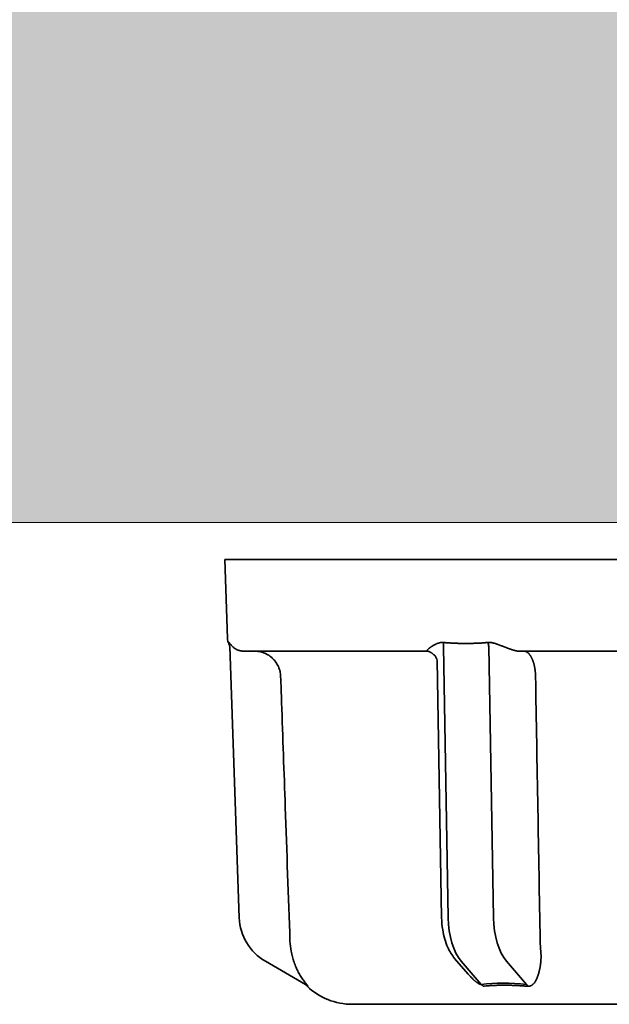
# Model space of a CAD drawing. Extents: x 3940905 to 4145695, y 925352 to 1109797.
# Tile 377 of 656: x 3983494 to 3983517, y 1102060 to 1102098. Entities that reach past the tile are written whole.
import ezdxf

# ---------------------------------------------------------------- set-up
doc = ezdxf.new("R2010")
doc.units = 0
doc.header["$LTSCALE"] = 750
doc.header["$MEASUREMENT"] = 0
for name, color, linetype, lineweight in [('CKD Equipments', 252, 'CONTINUOUS', 0), ('HATCH', 7, 'CONTINUOUS', 0), ('wall', 7, 'CONTINUOUS', 25)]:
    doc.layers.add(name, color=color, linetype=linetype, lineweight=lineweight)

msp = doc.modelspace()

# ---------------------------------------------------------------- hatches: boundary and pattern name
at = {"layer": 'HATCH'}
h = msp.add_hatch(color=8, dxfattribs=at)
h.dxf.hatch_style = 1
h.paths.add_polyline_path([(3989564.192, 1102308.435), (3976969.192, 1102308.435), (3976969.192, 1088263.435), (3976839.192, 1088263.435), (3976839.192, 1074300.435), (3977002.192, 1074300.435), (3977002.192, 1067776.415), (3977459.192, 1067776.415), (3977459.192, 1072350.435), (3977459.192, 1074463.435), (3977069.192, 1074463.435), (3977069.192, 1088033.463), (3977194.192, 1088033.434), (3977194.192, 1102078.435), (3989564.192, 1102078.435)])

# ---------------------------------------------------------------- linework, layer by layer
at = {"layer": 'CKD Equipments', "color": 7, "linetype": 'Continuous', "lineweight": 35}
for p, q in [((3983538.557, 1102077.016, 1431.4), (3983502.057, 1102077.016, 1431.4)), ((3983502.163, 1102073.999, 1431.4), (3983502.057, 1102077.016, 1431.4)), ((3983502.207, 1102073.81, 1431.4), (3983502.218, 1102073.847, 1431.4)), ((3983502.248, 1102073.695, 1431.4), (3983502.611, 1102063.324, 1431.4)), ((3983502.776, 1102073.516, 1431.4), (3983509.81, 1102073.516, 1431.4)), ((3983510.593, 1102063.324, 1431.4), (3983510.412, 1102073.695, 1431.4)), ((3983512.144, 1102073.695, 1431.4), (3983512.325, 1102063.324, 1431.4)), ((3983513.274, 1102073.516, 1431.4), (3983527.341, 1102073.516, 1431.4)), ((3983510.171, 1102073.163, 1431.4), (3983510.343, 1102063.333, 1431.4)), ((3983503.609, 1102061.662, 1431.4), (3983505.14, 1102060.778, 1431.4)), ((3983510.839, 1102061.768, 1431.4), (3983511.362, 1102061.164, 1431.4)), ((3983511.858, 1102060.778, 1431.4), (3983511.092, 1102061.662, 1431.4)), ((3983512.824, 1102061.662, 1431.4), (3983513.59, 1102060.778, 1431.4)), ((3983505.214, 1102060.718, 1431.4), (3983505.162, 1102060.747, 1431.4)), ((3983520.307, 1102060.016, 1431.4), (3983506.928, 1102060.016, 1431.4))]:
    msp.add_line(p, q, dxfattribs=at)
for centre, radius, start, end in [((3983502.662, 1102074.016, 1431.4), 0.5, 182, 204.2309), ((3983504.609, 1102063.394, 1431.4), 2, 182, 240), ((3983506.928, 1102062.516, 1431.4), 2.5, 226.4161, 270)]:
    msp.add_arc(centre, radius, start, end, dxfattribs=at)
for centre, major_axis, ratio, start_param, end_param in [((3983501.751, 1102073.605, 1431.4), (0.5, 0.017), 1, 6.264222, 6.674122), ((3983511.592, 1102063.394, 1431.4), (0, -2), 0.5, 4.747296, 5.759587), ((3983513.324, 1102063.394, 1431.4), (0, 2), 0.5, 1.605703, 2.617994), ((3983504.89, 1102060.345, 1431.4), (0.25, 0.433), 0.982349, 6.042057, 6.283185), ((3983515.066, 1102058.074, 1431.4), (-5.284, 1.525), 0.433013, 5.117554, 5.483229), ((3983511.733, 1102060.345, 1431.4), (-0.06, 0.496), 0.631469, 5.449559, 5.690691), ((3983513.465, 1102060.345, 1431.4), (0.05, 0.498), 0.350879, 5.561487, 5.802334)]:
    msp.add_ellipse(centre, major_axis=major_axis, ratio=ratio, start_param=start_param, end_param=end_param, dxfattribs=at)
for points, knots in [([(3983502.218, 1102073.847, 1431.4), (3983502.219, 1102073.849, 1431.4), (3983502.22, 1102073.85, 1431.4), (3983502.224, 1102073.848, 1431.4), (3983502.227, 1102073.845, 1431.4), (3983502.233, 1102073.836, 1431.4), (3983502.237, 1102073.831, 1431.4), (3983502.246, 1102073.818, 1431.4), (3983502.251, 1102073.811, 1431.4), (3983502.262, 1102073.795, 1431.4), (3983502.268, 1102073.786, 1431.4), (3983502.282, 1102073.769, 1431.4), (3983502.289, 1102073.759, 1431.4), (3983502.312, 1102073.732, 1431.4), (3983502.33, 1102073.712, 1431.4), (3983502.361, 1102073.683, 1431.4), (3983502.372, 1102073.673, 1431.4), (3983502.395, 1102073.654, 1431.4), (3983502.408, 1102073.645, 1431.4), (3983502.434, 1102073.626, 1431.4), (3983502.448, 1102073.617, 1431.4), (3983502.47, 1102073.603, 1431.4), (3983502.478, 1102073.599, 1431.4), (3983502.494, 1102073.59, 1431.4), (3983502.502, 1102073.586, 1431.4), (3983502.528, 1102073.573, 1431.4), (3983502.545, 1102073.565, 1431.4), (3983502.584, 1102073.55, 1431.4), (3983502.604, 1102073.543, 1431.4), (3983502.637, 1102073.534, 1431.4), (3983502.649, 1102073.531, 1431.4), (3983502.673, 1102073.526, 1431.4), (3983502.685, 1102073.524, 1431.4), (3983502.71, 1102073.52, 1431.4), (3983502.722, 1102073.519, 1431.4), (3983502.749, 1102073.517, 1431.4), (3983502.762, 1102073.516, 1431.4), (3983502.776, 1102073.516, 1431.4)], [0, 0, 0, 0, 0.0625, 0.0625, 0.125, 0.125, 0.1875, 0.1875, 0.25, 0.25, 0.3125, 0.3125, 0.375, 0.375, 0.5, 0.5, 0.5625, 0.5625, 0.625, 0.625, 0.6875, 0.6875, 0.71875, 0.71875, 0.75, 0.75, 0.8125, 0.8125, 0.875, 0.875, 0.90625, 0.90625, 0.9375, 0.9375, 0.96875, 0.96875, 1, 1, 1, 1]), ([(3983503.193, 1102073.516, 1431.4), (3983503.225, 1102073.516, 1431.4), (3983503.258, 1102073.515, 1431.4), (3983503.321, 1102073.509, 1431.4), (3983503.353, 1102073.504, 1431.4), (3983503.447, 1102073.486, 1431.4), (3983503.508, 1102073.468, 1431.4), (3983503.582, 1102073.438, 1431.4), (3983503.597, 1102073.431, 1431.4), (3983503.626, 1102073.418, 1431.4), (3983503.669, 1102073.397, 1431.4), (3983503.738, 1102073.357, 1431.4), (3983503.789, 1102073.32, 1431.4), (3983503.827, 1102073.29, 1431.4), (3983503.839, 1102073.28, 1431.4), (3983503.863, 1102073.259, 1431.4), (3983503.875, 1102073.248, 1431.4), (3983503.91, 1102073.214, 1431.4), (3983503.932, 1102073.191, 1431.4), (3983503.963, 1102073.154, 1431.4), (3983503.974, 1102073.142, 1431.4), (3983503.993, 1102073.116, 1431.4), (3983504.003, 1102073.103, 1431.4), (3983504.049, 1102073.038, 1431.4), (3983504.08, 1102072.982, 1431.4), (3983504.119, 1102072.895, 1431.4), (3983504.131, 1102072.865, 1431.4), (3983504.146, 1102072.819, 1431.4), (3983504.151, 1102072.804, 1431.4), (3983504.16, 1102072.773, 1431.4), (3983504.164, 1102072.757, 1431.4), (3983504.182, 1102072.679, 1431.4), (3983504.19, 1102072.616, 1431.4), (3983504.192, 1102072.551, 1431.4)], [0, 0, 0, 0, 0.0625, 0.0625, 0.125, 0.125, 0.25, 0.25, 0.28125, 0.28125, 0.3125, 0.375, 0.4375, 0.4375, 0.46875, 0.46875, 0.5, 0.5, 0.5625, 0.5625, 0.59375, 0.59375, 0.625, 0.625, 0.75, 0.75, 0.8125, 0.8125, 0.84375, 0.84375, 0.875, 0.875, 1, 1, 1, 1]), ([(3983509.81, 1102073.516, 1431.4), (3983509.809, 1102073.516, 1431.4), (3983509.807, 1102073.516, 1431.4), (3983509.804, 1102073.517, 1431.4), (3983509.801, 1102073.517, 1431.4), (3983509.798, 1102073.517, 1431.4), (3983509.796, 1102073.518, 1431.4), (3983509.794, 1102073.519, 1431.4), (3983509.792, 1102073.519, 1431.4), (3983509.79, 1102073.52, 1431.4), (3983509.789, 1102073.521, 1431.4), (3983509.788, 1102073.522, 1431.4), (3983509.786, 1102073.524, 1431.4), (3983509.786, 1102073.525, 1431.4), (3983509.785, 1102073.527, 1431.4), (3983509.784, 1102073.528, 1431.4), (3983509.784, 1102073.53, 1431.4), (3983509.784, 1102073.532, 1431.4), (3983509.784, 1102073.534, 1431.4), (3983509.785, 1102073.536, 1431.4), (3983509.785, 1102073.538, 1431.4), (3983509.786, 1102073.541, 1431.4), (3983509.787, 1102073.543, 1431.4), (3983509.789, 1102073.546, 1431.4), (3983509.79, 1102073.549, 1431.4), (3983509.792, 1102073.552, 1431.4), (3983509.794, 1102073.555, 1431.4), (3983509.797, 1102073.559, 1431.4), (3983509.802, 1102073.566, 1431.4), (3983509.809, 1102073.574, 1431.4), (3983509.817, 1102073.582, 1431.4), (3983509.826, 1102073.591, 1431.4), (3983509.837, 1102073.601, 1431.4), (3983509.848, 1102073.611, 1431.4), (3983509.861, 1102073.622, 1431.4), (3983509.875, 1102073.633, 1431.4), (3983509.89, 1102073.645, 1431.4), (3983509.901, 1102073.653, 1431.4), (3983509.907, 1102073.657, 1431.4)], [0, 0, 0, 0, 0.014378, 0.028902, 0.043586, 0.058442, 0.073484, 0.088723, 0.104172, 0.11984, 0.13574, 0.151881, 0.168274, 0.184928, 0.201853, 0.219056, 0.236547, 0.254333, 0.272422, 0.290821, 0.309537, 0.328577, 0.347948, 0.367654, 0.387703, 0.408098, 0.428847, 0.449953, 0.497402, 0.546428, 0.597075, 0.649384, 0.703393, 0.759133, 0.816637, 0.875933, 0.937046, 1, 1, 1, 1]), ([(3983509.907, 1102073.657, 1431.4), (3983509.91, 1102073.659, 1431.4), (3983509.917, 1102073.664, 1431.4), (3983509.926, 1102073.671, 1431.4), (3983509.937, 1102073.678, 1431.4), (3983509.947, 1102073.684, 1431.4), (3983509.957, 1102073.691, 1431.4), (3983509.968, 1102073.698, 1431.4), (3983509.979, 1102073.705, 1431.4), (3983509.99, 1102073.712, 1431.4), (3983510.001, 1102073.719, 1431.4), (3983510.012, 1102073.726, 1431.4), (3983510.024, 1102073.733, 1431.4), (3983510.036, 1102073.739, 1431.4), (3983510.048, 1102073.746, 1431.4), (3983510.06, 1102073.753, 1431.4), (3983510.072, 1102073.759, 1431.4), (3983510.084, 1102073.766, 1431.4), (3983510.097, 1102073.772, 1431.4), (3983510.117, 1102073.782, 1431.4), (3983510.144, 1102073.795, 1431.4), (3983510.178, 1102073.809, 1431.4), (3983510.212, 1102073.821, 1431.4), (3983510.242, 1102073.83, 1431.4), (3983510.266, 1102073.836, 1431.4), (3983510.285, 1102073.841, 1431.4), (3983510.304, 1102073.844, 1431.4), (3983510.323, 1102073.846, 1431.4), (3983510.342, 1102073.848, 1431.4), (3983510.361, 1102073.849, 1431.4), (3983510.38, 1102073.849, 1431.4), (3983510.4, 1102073.848, 1431.4), (3983510.412, 1102073.847, 1431.4), (3983510.419, 1102073.847, 1431.4)], [0, 0, 0, 0, 0.025956, 0.051873, 0.077753, 0.103598, 0.129409, 0.155187, 0.180935, 0.206654, 0.232345, 0.258011, 0.283653, 0.309272, 0.334871, 0.36045, 0.386012, 0.411559, 0.437091, 0.462612, 0.530774, 0.596037, 0.65848, 0.718196, 0.751132, 0.783577, 0.815565, 0.847131, 0.878313, 0.90915, 0.939682, 0.969951, 1, 1, 1, 1]), ([(3983510.419, 1102073.847, 1431.4), (3983510.432, 1102073.845, 1431.4), (3983510.458, 1102073.843, 1431.4), (3983510.498, 1102073.839, 1431.4), (3983510.539, 1102073.836, 1431.4), (3983510.58, 1102073.833, 1431.4), (3983510.622, 1102073.83, 1431.4), (3983510.664, 1102073.827, 1431.4), (3983510.706, 1102073.825, 1431.4), (3983510.749, 1102073.822, 1431.4), (3983510.793, 1102073.82, 1431.4), (3983510.837, 1102073.818, 1431.4), (3983510.882, 1102073.817, 1431.4), (3983510.927, 1102073.815, 1431.4), (3983510.972, 1102073.814, 1431.4), (3983511.019, 1102073.813, 1431.4), (3983511.065, 1102073.812, 1431.4), (3983511.112, 1102073.811, 1431.4), (3983511.16, 1102073.811, 1431.4), (3983511.208, 1102073.81, 1431.4), (3983511.269, 1102073.81, 1431.4), (3983511.341, 1102073.811, 1431.4), (3983511.424, 1102073.811, 1431.4), (3983511.505, 1102073.813, 1431.4), (3983511.585, 1102073.815, 1431.4), (3983511.664, 1102073.818, 1431.4), (3983511.741, 1102073.821, 1431.4), (3983511.817, 1102073.825, 1431.4), (3983511.891, 1102073.829, 1431.4), (3983511.964, 1102073.834, 1431.4), (3983512.036, 1102073.84, 1431.4), (3983512.084, 1102073.845, 1431.4), (3983512.107, 1102073.847, 1431.4)], [0, 0, 0, 0, 0.023767, 0.047813, 0.072139, 0.096746, 0.121634, 0.146804, 0.172257, 0.197993, 0.224014, 0.25032, 0.276911, 0.303788, 0.330952, 0.358404, 0.386144, 0.414172, 0.44249, 0.471098, 0.499996, 0.549727, 0.598592, 0.646596, 0.693742, 0.740031, 0.785469, 0.830058, 0.873802, 0.916704, 0.958769, 1, 1, 1, 1]), ([(3983512.107, 1102073.847, 1431.4), (3983512.11, 1102073.847, 1431.4), (3983512.117, 1102073.848, 1431.4), (3983512.128, 1102073.848, 1431.4), (3983512.139, 1102073.849, 1431.4), (3983512.149, 1102073.849, 1431.4), (3983512.16, 1102073.849, 1431.4), (3983512.171, 1102073.849, 1431.4), (3983512.182, 1102073.848, 1431.4), (3983512.193, 1102073.848, 1431.4), (3983512.204, 1102073.847, 1431.4), (3983512.216, 1102073.846, 1431.4), (3983512.227, 1102073.844, 1431.4), (3983512.239, 1102073.843, 1431.4), (3983512.25, 1102073.841, 1431.4), (3983512.262, 1102073.839, 1431.4), (3983512.274, 1102073.837, 1431.4), (3983512.285, 1102073.834, 1431.4), (3983512.307, 1102073.829, 1431.4), (3983512.339, 1102073.821, 1431.4), (3983512.381, 1102073.809, 1431.4), (3983512.426, 1102073.795, 1431.4), (3983512.467, 1102073.78, 1431.4), (3983512.504, 1102073.767, 1431.4), (3983512.535, 1102073.755, 1431.4), (3983512.567, 1102073.743, 1431.4), (3983512.599, 1102073.731, 1431.4), (3983512.631, 1102073.719, 1431.4), (3983512.663, 1102073.707, 1431.4), (3983512.695, 1102073.694, 1431.4), (3983512.728, 1102073.682, 1431.4), (3983512.76, 1102073.669, 1431.4), (3983512.782, 1102073.661, 1431.4), (3983512.793, 1102073.657, 1431.4)], [0, 0, 0, 0, 0.015878, 0.031814, 0.047812, 0.06388, 0.080024, 0.096249, 0.112563, 0.128971, 0.145479, 0.162093, 0.178818, 0.19566, 0.212625, 0.229717, 0.246942, 0.264306, 0.281812, 0.341486, 0.403922, 0.469212, 0.537436, 0.583365, 0.629342, 0.675374, 0.721474, 0.767649, 0.81391, 0.860266, 0.906726, 0.953301, 1, 1, 1, 1]), ([(3983512.793, 1102073.657, 1431.4), (3983512.799, 1102073.655, 1431.4), (3983512.81, 1102073.65, 1431.4), (3983512.827, 1102073.644, 1431.4), (3983512.843, 1102073.638, 1431.4), (3983512.86, 1102073.632, 1431.4), (3983512.876, 1102073.626, 1431.4), (3983512.892, 1102073.62, 1431.4), (3983512.907, 1102073.614, 1431.4), (3983512.923, 1102073.609, 1431.4), (3983512.938, 1102073.603, 1431.4), (3983512.953, 1102073.598, 1431.4), (3983512.967, 1102073.593, 1431.4), (3983512.982, 1102073.588, 1431.4), (3983512.996, 1102073.583, 1431.4), (3983513.009, 1102073.579, 1431.4), (3983513.023, 1102073.574, 1431.4), (3983513.036, 1102073.57, 1431.4), (3983513.049, 1102073.566, 1431.4), (3983513.062, 1102073.562, 1431.4), (3983513.077, 1102073.557, 1431.4), (3983513.094, 1102073.552, 1431.4), (3983513.112, 1102073.547, 1431.4), (3983513.13, 1102073.542, 1431.4), (3983513.147, 1102073.537, 1431.4), (3983513.164, 1102073.533, 1431.4), (3983513.179, 1102073.53, 1431.4), (3983513.194, 1102073.527, 1431.4), (3983513.208, 1102073.524, 1431.4), (3983513.221, 1102073.522, 1431.4), (3983513.233, 1102073.52, 1431.4), (3983513.244, 1102073.518, 1431.4), (3983513.255, 1102073.517, 1431.4), (3983513.265, 1102073.517, 1431.4), (3983513.271, 1102073.516, 1431.4), (3983513.274, 1102073.516, 1431.4)], [0, 0, 0, 0, 0.033366, 0.06622, 0.098563, 0.130401, 0.161736, 0.192573, 0.222914, 0.252765, 0.282129, 0.311011, 0.339415, 0.367347, 0.394812, 0.421815, 0.448361, 0.474458, 0.50011, 0.525325, 0.550109, 0.589003, 0.62668, 0.663174, 0.698524, 0.732768, 0.765952, 0.798124, 0.829336, 0.859645, 0.889114, 0.917809, 0.945803, 0.973173, 1, 1, 1, 1]), ([(3983513.482, 1102073.516, 1431.4), (3983513.487, 1102073.516, 1431.4), (3983513.496, 1102073.516, 1431.4), (3983513.51, 1102073.515, 1431.4), (3983513.523, 1102073.512, 1431.4), (3983513.536, 1102073.509, 1431.4), (3983513.549, 1102073.505, 1431.4), (3983513.562, 1102073.5, 1431.4), (3983513.575, 1102073.495, 1431.4), (3983513.588, 1102073.488, 1431.4), (3983513.6, 1102073.481, 1431.4), (3983513.612, 1102073.473, 1431.4), (3983513.624, 1102073.465, 1431.4), (3983513.636, 1102073.456, 1431.4), (3983513.648, 1102073.446, 1431.4), (3983513.659, 1102073.435, 1431.4), (3983513.67, 1102073.424, 1431.4), (3983513.681, 1102073.412, 1431.4), (3983513.692, 1102073.4, 1431.4), (3983513.702, 1102073.387, 1431.4), (3983513.712, 1102073.374, 1431.4), (3983513.722, 1102073.36, 1431.4), (3983513.732, 1102073.345, 1431.4), (3983513.742, 1102073.331, 1431.4), (3983513.751, 1102073.316, 1431.4), (3983513.76, 1102073.3, 1431.4), (3983513.768, 1102073.284, 1431.4), (3983513.777, 1102073.268, 1431.4), (3983513.785, 1102073.251, 1431.4), (3983513.793, 1102073.235, 1431.4), (3983513.801, 1102073.217, 1431.4), (3983513.808, 1102073.2, 1431.4), (3983513.815, 1102073.183, 1431.4), (3983513.822, 1102073.165, 1431.4), (3983513.829, 1102073.147, 1431.4), (3983513.835, 1102073.129, 1431.4), (3983513.842, 1102073.11, 1431.4), (3983513.848, 1102073.092, 1431.4), (3983513.853, 1102073.073, 1431.4), (3983513.859, 1102073.055, 1431.4), (3983513.864, 1102073.036, 1431.4), (3983513.869, 1102073.017, 1431.4), (3983513.874, 1102072.998, 1431.4), (3983513.878, 1102072.98, 1431.4), (3983513.883, 1102072.961, 1431.4), (3983513.887, 1102072.942, 1431.4), (3983513.891, 1102072.923, 1431.4), (3983513.895, 1102072.904, 1431.4), (3983513.898, 1102072.885, 1431.4), (3983513.901, 1102072.867, 1431.4), (3983513.904, 1102072.848, 1431.4), (3983513.907, 1102072.83, 1431.4), (3983513.91, 1102072.811, 1431.4), (3983513.913, 1102072.793, 1431.4), (3983513.915, 1102072.774, 1431.4), (3983513.917, 1102072.756, 1431.4), (3983513.919, 1102072.738, 1431.4), (3983513.921, 1102072.72, 1431.4), (3983513.922, 1102072.703, 1431.4), (3983513.924, 1102072.685, 1431.4), (3983513.925, 1102072.668, 1431.4), (3983513.926, 1102072.651, 1431.4), (3983513.927, 1102072.634, 1431.4), (3983513.928, 1102072.617, 1431.4), (3983513.929, 1102072.6, 1431.4), (3983513.929, 1102072.584, 1431.4), (3983513.93, 1102072.567, 1431.4), (3983513.93, 1102072.557, 1431.4), (3983513.93, 1102072.551, 1431.4)], [0, 0, 0, 0, 0.019871, 0.039597, 0.059177, 0.078612, 0.097901, 0.117045, 0.136044, 0.154897, 0.173605, 0.192167, 0.210585, 0.228856, 0.246983, 0.264964, 0.2828, 0.30049, 0.318036, 0.335436, 0.35269, 0.3698, 0.386764, 0.403583, 0.420257, 0.436785, 0.453169, 0.469407, 0.4855, 0.501447, 0.51725, 0.532907, 0.54842, 0.563787, 0.579009, 0.594086, 0.609018, 0.623804, 0.638446, 0.652943, 0.667294, 0.681501, 0.695562, 0.709479, 0.72325, 0.736876, 0.750358, 0.763694, 0.776886, 0.789932, 0.802834, 0.815591, 0.828202, 0.840669, 0.852991, 0.865168, 0.8772, 0.889088, 0.90083, 0.912428, 0.923881, 0.93519, 0.946353, 0.957372, 0.968246, 0.978975, 0.98956, 1, 1, 1, 1]), ([(3983510.032, 1102073.388, 1431.4), (3983510.044, 1102073.38, 1431.4), (3983510.092, 1102073.346, 1431.4), (3983510.142, 1102073.263, 1431.4), (3983510.166, 1102073.197, 1431.4), (3983510.171, 1102073.163, 1431.4)], [0, 0, 0, 0, 0.144977, 0.591786, 1, 1, 1, 1]), ([(3983504.192, 1102072.551, 1431.4), (3983504.204, 1102072.218, 1431.4), (3983504.216, 1102071.885, 1431.4), (3983504.274, 1102070.219, 1431.4), (3983504.321, 1102068.887, 1431.4), (3983504.428, 1102065.846, 1431.4), (3983504.488, 1102064.138, 1431.4), (3983504.548, 1102062.429, 1431.4)], [0, 0, 0, 0, 0.098732, 0.098732, 0.493661, 0.493661, 1, 1, 1, 1]), ([(3983510.343, 1102063.333, 1431.4), (3983510.346, 1102063.169, 1431.4), (3983510.381, 1102062.769, 1431.4), (3983510.537, 1102062.208, 1431.4), (3983510.735, 1102061.893, 1431.4), (3983510.839, 1102061.768, 1431.4)], [0, 0, 0, 0, 0.264117, 0.673855, 1, 1, 1, 1]), ([(3983504.592, 1102062.048, 1431.4), (3983504.606, 1102061.974, 1431.4), (3983504.622, 1102061.902, 1431.4), (3983504.651, 1102061.795, 1431.4), (3983504.661, 1102061.76, 1431.4), (3983504.677, 1102061.708, 1431.4), (3983504.682, 1102061.69, 1431.4), (3983504.694, 1102061.656, 1431.4), (3983504.699, 1102061.639, 1431.4), (3983504.729, 1102061.555, 1431.4), (3983504.754, 1102061.491, 1431.4), (3983504.808, 1102061.366, 1431.4), (3983504.837, 1102061.306, 1431.4), (3983504.882, 1102061.219, 1431.4), (3983504.898, 1102061.19, 1431.4), (3983504.93, 1102061.135, 1431.4), (3983504.946, 1102061.108, 1431.4), (3983504.978, 1102061.056, 1431.4), (3983504.995, 1102061.03, 1431.4), (3983505.028, 1102060.981, 1431.4), (3983505.045, 1102060.957, 1431.4), (3983505.078, 1102060.911, 1431.4), (3983505.095, 1102060.889, 1431.4), (3983505.12, 1102060.857, 1431.4), (3983505.128, 1102060.846, 1431.4), (3983505.144, 1102060.826, 1431.4), (3983505.152, 1102060.816, 1431.4), (3983505.168, 1102060.797, 1431.4), (3983505.175, 1102060.788, 1431.4), (3983505.189, 1102060.771, 1431.4), (3983505.196, 1102060.762, 1431.4), (3983505.209, 1102060.747, 1431.4), (3983505.215, 1102060.74, 1431.4), (3983505.225, 1102060.728, 1431.4), (3983505.229, 1102060.722, 1431.4), (3983505.232, 1102060.718, 1431.4)], [0, 0, 0, 0, 0.125, 0.125, 0.1875, 0.1875, 0.21875, 0.21875, 0.25, 0.25, 0.375, 0.375, 0.5, 0.5, 0.5625, 0.5625, 0.625, 0.625, 0.6875, 0.6875, 0.75, 0.75, 0.8125, 0.8125, 0.84375, 0.84375, 0.875, 0.875, 0.90625, 0.90625, 0.9375, 0.9375, 0.96875, 0.96875, 1, 1, 1, 1]), ([(3983514.129, 1102062.048, 1431.4), (3983514.13, 1102062.042, 1431.4), (3983514.131, 1102062.03, 1431.4), (3983514.133, 1102062.013, 1431.4), (3983514.134, 1102061.996, 1431.4), (3983514.135, 1102061.979, 1431.4), (3983514.136, 1102061.962, 1431.4), (3983514.137, 1102061.945, 1431.4), (3983514.138, 1102061.928, 1431.4), (3983514.139, 1102061.911, 1431.4), (3983514.139, 1102061.893, 1431.4), (3983514.139, 1102061.876, 1431.4), (3983514.14, 1102061.859, 1431.4), (3983514.14, 1102061.842, 1431.4), (3983514.14, 1102061.825, 1431.4), (3983514.14, 1102061.808, 1431.4), (3983514.139, 1102061.79, 1431.4), (3983514.139, 1102061.773, 1431.4), (3983514.138, 1102061.756, 1431.4), (3983514.137, 1102061.739, 1431.4), (3983514.137, 1102061.722, 1431.4), (3983514.136, 1102061.705, 1431.4), (3983514.134, 1102061.687, 1431.4), (3983514.133, 1102061.67, 1431.4), (3983514.132, 1102061.653, 1431.4), (3983514.13, 1102061.636, 1431.4), (3983514.129, 1102061.619, 1431.4), (3983514.127, 1102061.602, 1431.4), (3983514.125, 1102061.585, 1431.4), (3983514.123, 1102061.568, 1431.4), (3983514.121, 1102061.551, 1431.4), (3983514.118, 1102061.533, 1431.4), (3983514.116, 1102061.516, 1431.4), (3983514.113, 1102061.499, 1431.4), (3983514.111, 1102061.482, 1431.4), (3983514.108, 1102061.466, 1431.4), (3983514.105, 1102061.449, 1431.4), (3983514.102, 1102061.432, 1431.4), (3983514.099, 1102061.415, 1431.4), (3983514.095, 1102061.398, 1431.4), (3983514.092, 1102061.381, 1431.4), (3983514.088, 1102061.364, 1431.4), (3983514.085, 1102061.348, 1431.4), (3983514.081, 1102061.331, 1431.4), (3983514.077, 1102061.314, 1431.4), (3983514.073, 1102061.298, 1431.4), (3983514.069, 1102061.281, 1431.4), (3983514.061, 1102061.251, 1431.4), (3983514.05, 1102061.21, 1431.4), (3983514.035, 1102061.158, 1431.4), (3983514.019, 1102061.11, 1431.4), (3983514.003, 1102061.065, 1431.4), (3983513.987, 1102061.022, 1431.4), (3983513.97, 1102060.982, 1431.4), (3983513.952, 1102060.945, 1431.4), (3983513.933, 1102060.909, 1431.4), (3983513.912, 1102060.875, 1431.4), (3983513.889, 1102060.843, 1431.4), (3983513.87, 1102060.819, 1431.4), (3983513.854, 1102060.802, 1431.4), (3983513.843, 1102060.791, 1431.4), (3983513.831, 1102060.78, 1431.4), (3983513.82, 1102060.77, 1431.4), (3983513.809, 1102060.761, 1431.4), (3983513.798, 1102060.752, 1431.4), (3983513.786, 1102060.745, 1431.4), (3983513.775, 1102060.738, 1431.4), (3983513.764, 1102060.732, 1431.4), (3983513.753, 1102060.727, 1431.4), (3983513.741, 1102060.722, 1431.4), (3983513.734, 1102060.719, 1431.4), (3983513.73, 1102060.718, 1431.4)], [0, 0, 0, 0, 0.009756, 0.019532, 0.029328, 0.039147, 0.04899, 0.058857, 0.068751, 0.078673, 0.088624, 0.098605, 0.108618, 0.118664, 0.128744, 0.138859, 0.149011, 0.159201, 0.16943, 0.179699, 0.19001, 0.200363, 0.21076, 0.221202, 0.231689, 0.242224, 0.252806, 0.263438, 0.274119, 0.284852, 0.295637, 0.306475, 0.317366, 0.328313, 0.339315, 0.350374, 0.36149, 0.372665, 0.383899, 0.395192, 0.406547, 0.417963, 0.429441, 0.440983, 0.452588, 0.464257, 0.475992, 0.487792, 0.527433, 0.565751, 0.602765, 0.638498, 0.672973, 0.706218, 0.738263, 0.771627, 0.80405, 0.835594, 0.866327, 0.880145, 0.893441, 0.906222, 0.918496, 0.930275, 0.941569, 0.952391, 0.962755, 0.972678, 0.982179, 0.991278, 1, 1, 1, 1]), ([(3983511.362, 1102061.165, 1431.4), (3983511.37, 1102061.156, 1431.4), (3983511.389, 1102061.133, 1431.4), (3983511.422, 1102061.097, 1431.4), (3983511.46, 1102061.056, 1431.4), (3983511.498, 1102061.018, 1431.4), (3983511.533, 1102060.984, 1431.4), (3983511.563, 1102060.956, 1431.4), (3983511.589, 1102060.933, 1431.4), (3983511.612, 1102060.913, 1431.4), (3983511.635, 1102060.894, 1431.4), (3983511.657, 1102060.876, 1431.4), (3983511.678, 1102060.86, 1431.4), (3983511.699, 1102060.845, 1431.4), (3983511.714, 1102060.834, 1431.4), (3983511.725, 1102060.827, 1431.4), (3983511.731, 1102060.823, 1431.4), (3983511.737, 1102060.819, 1431.4), (3983511.743, 1102060.815, 1431.4), (3983511.748, 1102060.812, 1431.4), (3983511.754, 1102060.809, 1431.4), (3983511.759, 1102060.806, 1431.4), (3983511.765, 1102060.803, 1431.4), (3983511.77, 1102060.8, 1431.4), (3983511.775, 1102060.797, 1431.4), (3983511.78, 1102060.795, 1431.4), (3983511.785, 1102060.792, 1431.4), (3983511.79, 1102060.79, 1431.4), (3983511.795, 1102060.788, 1431.4), (3983511.799, 1102060.786, 1431.4), (3983511.804, 1102060.785, 1431.4), (3983511.808, 1102060.783, 1431.4), (3983511.812, 1102060.782, 1431.4), (3983511.817, 1102060.781, 1431.4), (3983511.821, 1102060.78, 1431.4), (3983511.825, 1102060.779, 1431.4), (3983511.828, 1102060.778, 1431.4), (3983511.832, 1102060.777, 1431.4), (3983511.836, 1102060.777, 1431.4), (3983511.839, 1102060.777, 1431.4), (3983511.843, 1102060.777, 1431.4), (3983511.846, 1102060.777, 1431.4), (3983511.849, 1102060.777, 1431.4), (3983511.852, 1102060.777, 1431.4), (3983511.855, 1102060.778, 1431.4), (3983511.857, 1102060.778, 1431.4), (3983511.858, 1102060.778, 1431.4)], [0, 0, 0, 0, 0.058733, 0.141346, 0.237466, 0.323668, 0.399963, 0.466367, 0.51678, 0.564767, 0.610342, 0.653522, 0.694326, 0.732778, 0.768904, 0.779883, 0.790551, 0.800912, 0.810968, 0.820725, 0.830188, 0.839361, 0.848251, 0.856863, 0.865204, 0.873282, 0.881106, 0.888684, 0.896026, 0.903144, 0.91005, 0.916756, 0.923279, 0.929632, 0.935834, 0.941904, 0.947859, 0.953722, 0.959514, 0.965257, 0.970975, 0.976691, 0.982429, 0.988211, 0.994061, 1, 1, 1, 1]), ([(3983505.232, 1102060.718, 1431.4), (3983505.233, 1102060.717, 1431.4), (3983505.234, 1102060.716, 1431.4), (3983505.235, 1102060.714, 1431.4), (3983505.236, 1102060.712, 1431.4), (3983505.237, 1102060.711, 1431.4), (3983505.238, 1102060.709, 1431.4), (3983505.238, 1102060.708, 1431.4), (3983505.239, 1102060.707, 1431.4), (3983505.239, 1102060.707, 1431.4), (3983505.238, 1102060.706, 1431.4), (3983505.238, 1102060.706, 1431.4), (3983505.237, 1102060.706, 1431.4), (3983505.237, 1102060.706, 1431.4), (3983505.236, 1102060.707, 1431.4), (3983505.235, 1102060.707, 1431.4), (3983505.234, 1102060.707, 1431.4)], [0, 0, 0, 0, 0.075461, 0.150017, 0.223732, 0.296675, 0.368917, 0.440529, 0.511586, 0.582165, 0.652342, 0.722196, 0.791808, 0.861259, 0.930629, 1, 1, 1, 1]), ([(3983513.482, 1102060.718, 1431.4), (3983513.471, 1102060.719, 1431.4), (3983513.448, 1102060.721, 1431.4), (3983513.415, 1102060.723, 1431.4), (3983513.382, 1102060.725, 1431.4), (3983513.349, 1102060.727, 1431.4), (3983513.315, 1102060.729, 1431.4), (3983513.282, 1102060.731, 1431.4), (3983513.249, 1102060.733, 1431.4), (3983513.217, 1102060.735, 1431.4), (3983513.184, 1102060.736, 1431.4), (3983513.151, 1102060.738, 1431.4), (3983513.119, 1102060.739, 1431.4), (3983513.086, 1102060.74, 1431.4), (3983513.054, 1102060.741, 1431.4), (3983513.021, 1102060.742, 1431.4), (3983512.989, 1102060.743, 1431.4), (3983512.957, 1102060.744, 1431.4), (3983512.925, 1102060.745, 1431.4), (3983512.893, 1102060.746, 1431.4), (3983512.861, 1102060.746, 1431.4), (3983512.829, 1102060.746, 1431.4), (3983512.798, 1102060.747, 1431.4), (3983512.766, 1102060.747, 1431.4), (3983512.735, 1102060.747, 1431.4), (3983512.703, 1102060.747, 1431.4), (3983512.672, 1102060.747, 1431.4), (3983512.641, 1102060.746, 1431.4), (3983512.61, 1102060.746, 1431.4), (3983512.579, 1102060.746, 1431.4), (3983512.548, 1102060.745, 1431.4), (3983512.517, 1102060.744, 1431.4), (3983512.487, 1102060.743, 1431.4), (3983512.456, 1102060.742, 1431.4), (3983512.426, 1102060.741, 1431.4), (3983512.395, 1102060.74, 1431.4), (3983512.365, 1102060.739, 1431.4), (3983512.335, 1102060.738, 1431.4), (3983512.305, 1102060.736, 1431.4), (3983512.275, 1102060.735, 1431.4), (3983512.245, 1102060.733, 1431.4), (3983512.215, 1102060.731, 1431.4), (3983512.186, 1102060.729, 1431.4), (3983512.156, 1102060.727, 1431.4), (3983512.127, 1102060.725, 1431.4), (3983512.098, 1102060.723, 1431.4), (3983512.069, 1102060.721, 1431.4), (3983512.05, 1102060.719, 1431.4), (3983512.04, 1102060.718, 1431.4)], [0, 0, 0, 0, 0.021779, 0.043552, 0.06532, 0.087084, 0.108843, 0.130598, 0.152348, 0.174095, 0.195838, 0.217578, 0.239315, 0.261049, 0.28278, 0.304509, 0.326236, 0.34796, 0.369683, 0.391405, 0.413126, 0.434845, 0.456564, 0.478282, 0.5, 0.521718, 0.543436, 0.565155, 0.586874, 0.608595, 0.630317, 0.65204, 0.673764, 0.695491, 0.71722, 0.738951, 0.760685, 0.782422, 0.804162, 0.825905, 0.847652, 0.869402, 0.891157, 0.912916, 0.93468, 0.956448, 0.978221, 1, 1, 1, 1]), ([(3983513.73, 1102060.718, 1431.4), (3983513.727, 1102060.717, 1431.4), (3983513.722, 1102060.716, 1431.4), (3983513.714, 1102060.714, 1431.4), (3983513.707, 1102060.712, 1431.4), (3983513.699, 1102060.711, 1431.4), (3983513.691, 1102060.709, 1431.4), (3983513.683, 1102060.708, 1431.4), (3983513.675, 1102060.707, 1431.4), (3983513.667, 1102060.707, 1431.4), (3983513.659, 1102060.706, 1431.4), (3983513.651, 1102060.706, 1431.4), (3983513.643, 1102060.706, 1431.4), (3983513.634, 1102060.706, 1431.4), (3983513.626, 1102060.707, 1431.4), (3983513.62, 1102060.707, 1431.4), (3983513.618, 1102060.707, 1431.4)], [0, 0, 0, 0, 0.075484, 0.15006, 0.223791, 0.296748, 0.368999, 0.440618, 0.511677, 0.582255, 0.652426, 0.722272, 0.791871, 0.861305, 0.930654, 1, 1, 1, 1])]:
    msp.add_open_spline(points, degree=3, knots=knots, dxfattribs=at)
for points, degree in [([(3983509.81, 1102073.516, 1431.4), (3983509.937, 1102073.48, 1431.4), (3983510.032, 1102073.388, 1431.4)], 2), ([(3983510.419, 1102073.847, 1431.4), (3983510.421, 1102073.798, 1431.4), (3983510.418, 1102073.746, 1431.4), (3983510.412, 1102073.695, 1431.4)], 3), ([(3983512.107, 1102073.847, 1431.4), (3983512.115, 1102073.822, 1431.4), (3983512.129, 1102073.772, 1431.4), (3983512.14, 1102073.721, 1431.4), (3983512.144, 1102073.695, 1431.4)], 3), ([(3983513.93, 1102072.551, 1431.4), (3983513.989, 1102069.177, 1431.4), (3983514.048, 1102065.803, 1431.4), (3983514.107, 1102062.429, 1431.4)], 3), ([(3983504.548, 1102062.429, 1431.4), (3983504.553, 1102062.301, 1431.4), (3983504.567, 1102062.174, 1431.4), (3983504.592, 1102062.048, 1431.4)], 3), ([(3983514.107, 1102062.429, 1431.4), (3983514.109, 1102062.301, 1431.4), (3983514.117, 1102062.173, 1431.4), (3983514.129, 1102062.048, 1431.4)], 3), ([(3983505.234, 1102060.707, 1431.4), (3983505.227, 1102060.711, 1431.4), (3983505.22, 1102060.715, 1431.4), (3983505.214, 1102060.718, 1431.4)], 3), ([(3983512.04, 1102060.718, 1431.4), (3983512.001, 1102060.714, 1431.4), (3983511.963, 1102060.711, 1431.4), (3983511.924, 1102060.707, 1431.4)], 3), ([(3983513.618, 1102060.707, 1431.4), (3983513.572, 1102060.711, 1431.4), (3983513.527, 1102060.714, 1431.4), (3983513.482, 1102060.718, 1431.4)], 3)]:
    msp.add_open_spline(points, degree=degree, dxfattribs=at)
at = {"layer": 'wall', "lineweight": 0, "ltscale": 2}
msp.add_lwpolyline([(3989564.192, 1102308.435), (3976969.192, 1102308.435), (3976969.192, 1088263.435), (3976839.192, 1088263.435), (3976839.192, 1074300.435), (3977002.192, 1074300.435), (3977002.192, 1067776.415), (3977459.192, 1067776.415), (3977459.192, 1074463.435), (3977069.192, 1074463.435), (3977069.192, 1088033.463), (3977194.192, 1088033.434), (3977194.192, 1102078.435), (3989564.192, 1102078.435)], close=True, dxfattribs=at)

doc.saveas('drawing.dxf')
